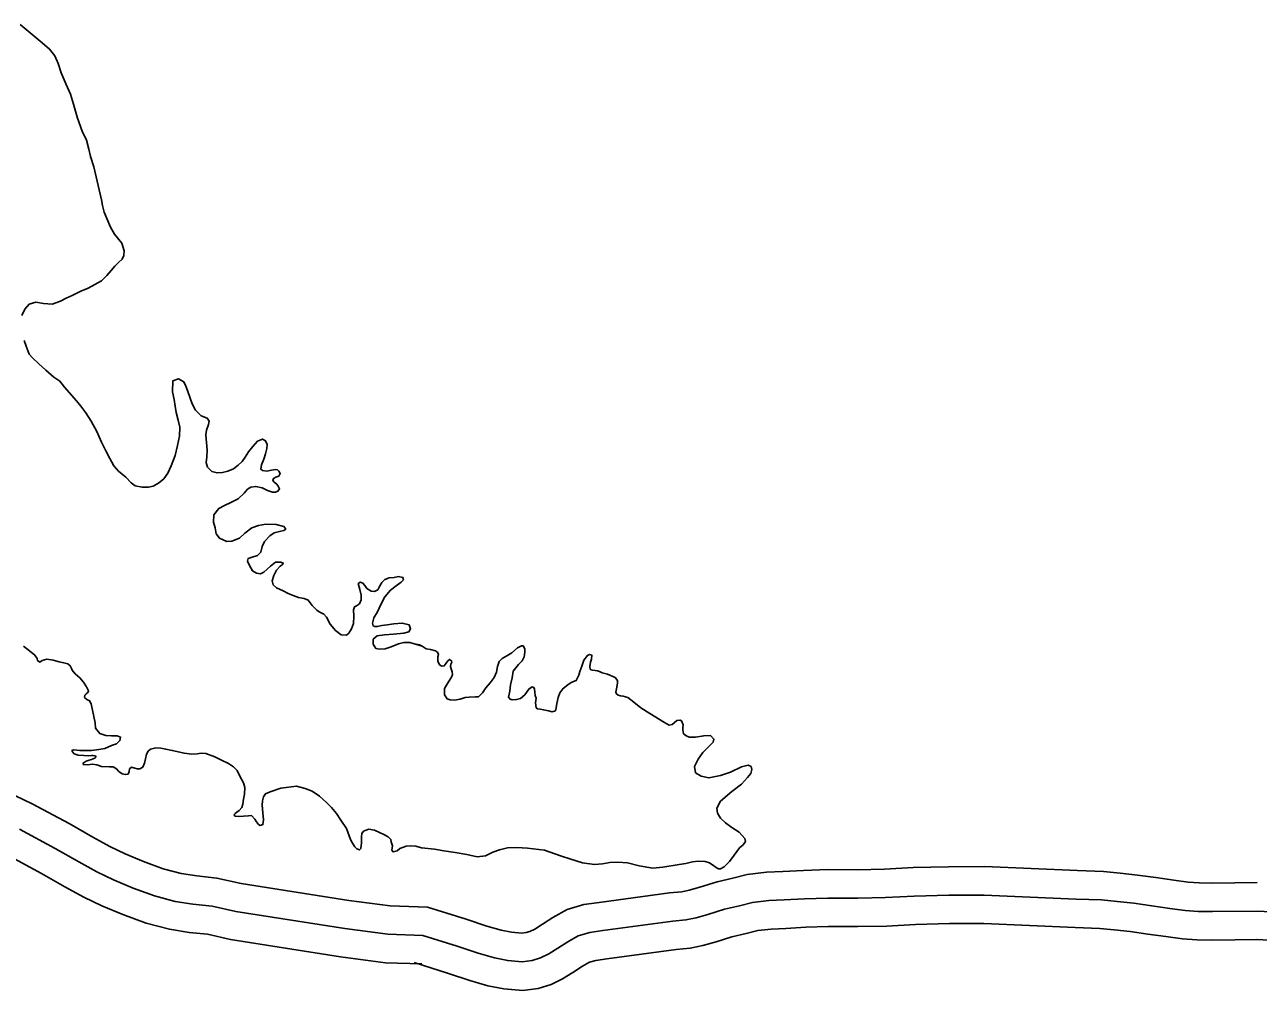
# Model space of a CAD drawing. Extents: x 31699 to 244310, y -8841 to 11474.
# Drawn here: x 104107.3 to 104540.4, y 370.1 to 709.3 of the extents above; entities that cross this region are included whole.
import ezdxf

# ---------------------------------------------------------------- set-up
doc = ezdxf.new("R2010")
doc.units = 0
for name, color, linetype in [('B_Logo', 7, 'Continuous'), ('R_Draft', 7, 'Continuous'), ('R_XS_EARTHWORK_STAGE2', 7, 'Continuous')]:
    doc.layers.add(name, color=color, linetype=linetype)

msp = doc.modelspace()

# ---------------------------------------------------------------- linework, layer by layer
at = {"layer": 'B_Logo'}
for points in [[(104105.49, 426.72), (104118.09, 419.94), (104126.32, 415.22), (104132.65, 411.73), (104138.51, 408.9), (104145.43, 406.03), (104152.96, 403.29), (104160.2, 401.36), (104166.42, 400.41), (104173.17, 399.67), (104181.41, 397.82), (104219.67, 391.79), (104234.78, 389.81), (104247.07, 389.43)], [(104540.08, 397.96), (104524.3, 397.77), (104519.23, 397.86), (104514.77, 398.16), (104509.37, 398.91), (104503.03, 399.8), (104496.7, 400.68), (104490.83, 401.36), (104485.36, 401.85), (104476.5, 402.18), (104444.18, 403.59), (104431.79, 403.55), (104419.61, 403.25), (104409.55, 402.7), (104399.76, 402.49), (104389.24, 402.54), (104381.11, 402.27), (104373.99, 401.88), (104368.53, 401.63), (104362.81, 400.92), (104358.22, 399.75), (104353.04, 398.57), (104347.19, 396.79), (104343, 395.55), (104339.48, 394.86), (104334.89, 394.42), (104310.34, 391.08), (104305.75, 390.44), (104301.69, 389.28), (104297.98, 387.11), (104294.47, 384.88), (104291.29, 382.92), (104288.44, 381.49), (104285.51, 380.6), (104281.99, 380.17), (104276.92, 380.6), (104272.25, 381.49), (104266.57, 383.12), (104259.16, 385.59), (104247.07, 389.43)], [(105496.57, 398.97), (105355.06, 397.34), (105314.43, 396.94), (105178.87, 397.63), (105002.82, 397.73), (104826.85, 396.5), (104651.86, 397.14), (104581.39, 397.16), (104566.47, 397.18), (104561.07, 397.33), (104554.4, 397.68), (104546.95, 397.62), (104540.08, 397.96)]]:
    msp.add_lwpolyline(points, dxfattribs=at)
at = {"layer": 'R_Draft'}
for points in [[(104106.28, 607.09), (104107.37, 609.32), (104108.94, 611.09), (104111.26, 611.8), (104114, 611.32), (104116.94, 611.1), (104119.93, 612.16), (104121.91, 613.2), (104124.02, 614.18), (104127.06, 615.71), (104129.58, 616.76), (104134.27, 619.25), (104136.17, 621.22), (104137.74, 622.92), (104139.04, 624.42), (104140.28, 625.78), (104141.53, 626.94), (104142.17, 628.22), (104142.28, 629.83), (104141.43, 632.48), (104138.83, 635.71), (104137.45, 638.09), (104136.13, 641.2), (104135.29, 643.46), (104134.71, 645.79), (104134.34, 647.72), (104131.59, 659.36), (104130.39, 663.01), (104129.87, 665.54), (104129.01, 668.67), (104127.49, 671.85), (104125.87, 676.43), (104124.45, 681.28), (104123.45, 684.8), (104121.85, 688.25), (104120.17, 692.29), (104119.04, 695.61), (104117.92, 698.33), (104116.08, 700.7), (104113.44, 702.85), (104105.72, 709.26)], [(104146.14, 547.31), (104144.66, 548.41), (104142.82, 550.32), (104140.31, 552.47), (104138.61, 554.38), (104137.23, 556.89), (104135.78, 559.61), (104134.25, 562.65), (104132.65, 566.43), (104130.65, 570), (104128.86, 572.97), (104127.08, 575.28), (104125.58, 577.19), (104121.35, 581.99), (104119.65, 584.03), (104117.62, 585.46), (104114.77, 587.94), (104112.33, 590.17), (104110.09, 592.26), (104108.93, 593.58), (104107.81, 596.3), (104107.11, 598.29)], [(104194.94, 530.79), (104197.2, 531.37), (104198.33, 531.65), (104198.99, 532.13), (104198.31, 532.99), (104195.62, 533.67), (104192.02, 533.81), (104189.36, 533.36), (104187.11, 532.51), (104184.61, 530.66), (104182.77, 528.89), (104180.06, 527.83), (104178.26, 527.8), (104175.7, 528.89), (104174.61, 530.47), (104174.17, 532.53), (104173.6, 534.53), (104173.68, 537.13), (104175.44, 539.37), (104177.49, 540.41), (104179.67, 541.46), (104182.32, 542.71), (104184.35, 544.75), (104185.59, 546.11), (104186.78, 546.8), (104188.44, 547.1), (104190.65, 546.54), (104192.6, 545.71), (104194.28, 545.08), (104195.35, 545.03), (104196.21, 545.45), (104196.79, 546.26), (104196.37, 547.19), (104195.83, 547.84), (104194.95, 548.56), (104194.4, 549.15), (104194.66, 549.89), (104195.45, 550.38), (104196.51, 550.73), (104197.03, 551.61), (104196.61, 552.47), (104196.07, 552.93), (104195.33, 552.98), (104193.94, 552.75), (104192.34, 552.46), (104190.87, 552.63), (104190.26, 553.15), (104190.43, 554.63), (104191.33, 556.65), (104191.89, 558.53), (104192.39, 560.41), (104192.43, 561.81), (104191.88, 563.14), (104190.8, 563.72), (104189.01, 562.95), (104187.44, 561.12), (104185.94, 559.22), (104184.78, 557.33), (104183.74, 555.9), (104182.3, 554.54), (104180.59, 553.3), (104178.67, 552.4), (104176.74, 551.96), (104174.88, 551.86), (104173.07, 552.36), (104171.57, 553.8), (104171.07, 555.46), (104171.24, 557.47), (104171.39, 559.88), (104171.14, 562.48), (104170.89, 565.21), (104171.13, 566.82), (104171.89, 568.78), (104172.14, 570.05), (104171.45, 571.04), (104169.3, 571.87), (104167.33, 573.9), (104166.15, 576.08), (104165.45, 578.08), (104164.47, 580.8), (104163.9, 582.32), (104163.21, 583.78), (104161.39, 584.88), (104159.4, 584.18), (104159.27, 580.3), (104159.79, 577.63), (104160.17, 575.3), (104160.47, 573.04), (104161.26, 570.38), (104161.84, 567.92), (104161.63, 564.77), (104161.02, 561.42), (104160.15, 558), (104158.75, 554.36), (104157.54, 551.73), (104156.17, 549.77), (104154.33, 548.2), (104152.42, 547.16), (104150.76, 546.86), (104148.62, 546.82), (104146.14, 547.31)], [(104246.82, 491.01), (104242.55, 492.33), (104240.48, 492.29), (104238.56, 491.79), (104235.98, 490.74), (104233.86, 490.03), (104231.92, 489.92), (104230.65, 490.17), (104229.62, 491.68), (104229.66, 493.42), (104231.04, 494.65), (104233.7, 494.97), (104236.83, 495.23), (104240.42, 495.56), (104242.22, 496), (104242.8, 497.08), (104242.3, 498.54), (104239.89, 499.1), (104236.89, 498.84), (104234.63, 498.53), (104232.7, 498.22), (104231.11, 497.86), (104230.31, 497.84), (104229.7, 498.1), (104229.48, 499.1), (104229.92, 500.98), (104231.15, 503.07), (104232.37, 505.64), (104233.78, 508.34), (104235.81, 510.65), (104237.78, 512.15), (104239.49, 513.45), (104240.28, 514.27), (104240.13, 515.14), (104238.59, 515.44), (104236.99, 515.15), (104235.26, 514.98), (104233.8, 514.42), (104232.69, 513.39), (104231.85, 511.91), (104231.27, 510.76), (104230.15, 510.2), (104229.01, 510.32), (104227.46, 511.22), (104226.7, 512.34), (104226.09, 513.13), (104225.15, 513.52), (104224.42, 513.04), (104225, 510.91), (104225.5, 508.85), (104225.46, 507.24), (104224.89, 505.89), (104223.84, 505.21), (104223.11, 504.86), (104222.73, 503.78), (104222.84, 501.51), (104222.82, 498.91), (104222.12, 497.02), (104221.15, 495.6), (104220.36, 494.85), (104218.42, 494.95), (104216.39, 496.45), (104214.62, 498.75), (104213.24, 501.13), (104212.35, 502.25), (104210.67, 503.09), (104209.86, 503.67), (104208.29, 505.31), (104206.86, 507.09), (104205.44, 507.73), (104203.5, 508.03), (104201.62, 508.73), (104199.81, 509.5), (104198.12, 510.4), (104195.7, 511.49), (104194.62, 512.54), (104194.26, 513.94), (104194.76, 515.75), (104195.72, 517.71), (104197.03, 519.07), (104197.75, 519.61), (104198.08, 520.16), (104197.27, 520.54), (104195.4, 520.44), (104193.63, 519.14), (104192.51, 518.05), (104191.27, 516.95), (104190.14, 516.4), (104188.74, 516.57), (104187.32, 517.41), (104186.77, 518.47), (104186.01, 519.73), (104185.59, 520.79), (104185.77, 521.73), (104187.17, 522.22), (104189.02, 522.86), (104190.27, 524.02), (104190.76, 526.03), (104191.47, 527.72), (104193.36, 529.69), (104194.94, 530.79)], [(104106.9, 490.96), (104109.07, 489.34), (104110.96, 487.83), (104111.72, 486.65), (104111.87, 485.91), (104112.68, 485.39), (104113.47, 485.94), (104115.06, 486.44), (104117.33, 486.08), (104119.48, 485.46), (104121.09, 485.09), (104122.49, 484.78), (104123.31, 484.06), (104123.72, 483.13), (104124, 482.6), (104125.09, 481.22), (104126.72, 479.91), (104128.02, 478.33), (104129.05, 476.75), (104129.74, 475.36), (104129.48, 474.69), (104128.89, 474.21), (104128.5, 473.73), (104128.38, 472.99), (104129.19, 472.28), (104130.14, 471.83), (104130.62, 470.77), (104132.08, 464.04), (104132.18, 462.24), (104133.69, 460.27), (104135.77, 459.64), (104137.84, 459.47), (104139.77, 459.51), (104140.98, 459.07), (104140.74, 457.86), (104139.56, 456.7), (104137.77, 456.07), (104135.52, 455.09), (104133.32, 454.71), (104130.79, 454.4), (104128.86, 454.36), (104126.73, 454.39), (104125.59, 454.5), (104124.59, 454.61), (104123.92, 454.4), (104124.07, 453.87), (104124.75, 453.21), (104126.09, 452.7), (104128.09, 452.54), (104129.9, 452.51), (104130.96, 452.6), (104131.36, 452.54), (104132.17, 452.42), (104132.37, 452.15), (104131.91, 451.68), (104130.79, 451.19)], [(104246.82, 491.01), (104245.88, 491.47), (104244.88, 491.73)], [(104308.37, 482.37), (104307.57, 482.5), (104306.7, 482.62), (104306.17, 482.68), (104305.83, 482.95), (104305.76, 483.82), (104306.01, 485.35), (104306.34, 486.42), (104306.46, 487.83), (104305.66, 488.09), (104304.86, 487.75), (104303.67, 486.07), (104302.89, 483.99), (104302.18, 482.12), (104301.85, 480.78), (104300.94, 478.9), (104299.41, 478.29), (104298.15, 477.55), (104296.23, 476.06), (104295.25, 474.59), (104294.59, 472.91), (104294.14, 470.91), (104293.96, 469.3), (104293.63, 468.3), (104292.5, 467.89), (104291.17, 468.28), (104289.5, 468.67), (104288.3, 468.86), (104287.37, 468.98), (104286.9, 469.38), (104286.68, 471.05), (104286.87, 472.72), (104286.59, 473.65), (104286.38, 474.78), (104286.31, 475.85), (104286.1, 476.45), (104285.44, 476.71), (104284.31, 475.9), (104282.86, 473.88), (104281.41, 472.6), (104280.01, 472.26), (104278.41, 472.18), (104277.75, 472.37), (104277.14, 473.04), (104277.66, 475.18), (104277.84, 477.38), (104278.41, 479.92), (104278.86, 482.26), (104280.71, 484.61), (104282.03, 485.82), (104282.68, 487.23), (104282.94, 488.9), (104282.93, 490.1), (104282.38, 491.1), (104281.72, 491.09), (104280.39, 490.42), (104278.34, 488.66), (104276.62, 487.58), (104274.96, 486.63), (104273.9, 485.62), (104273.32, 483.82), (104272.94, 481.81), (104272.15, 480), (104270.77, 478.12), (104269.19, 476.38), (104268, 474.63), (104266.68, 473.22), (104265.55, 473.21), (104263.42, 473.12), (104261.95, 472.91), (104260.16, 472.36), (104258.23, 472.08), (104256.7, 472.14), (104255.63, 472.53), (104254.69, 473.92), (104254.73, 476.12), (104256.11, 478.47), (104257.17, 480.08), (104257.49, 481.02), (104257.42, 481.95), (104257.07, 483.08), (104256.87, 483.82), (104256.93, 484.62), (104257.25, 485.42), (104257.12, 485.89), (104256.45, 486.35), (104255.85, 485.81), (104255.26, 485.07), (104254.93, 484.6), (104254.6, 484.07), (104253.74, 483.92), (104253, 484.45), (104252.39, 485.72), (104252.38, 487.25), (104252.57, 488.05), (104252.23, 488.85), (104251.56, 489.31), (104249.82, 489.77), (104248.29, 490.09), (104247.55, 490.48), (104246.82, 491.01)], [(104246.61, 420.13), (104251.15, 419.7), (104254.48, 419.13), (104258.42, 418.56), (104262.55, 417.79), (104266.22, 417.02), (104269.08, 417.38), (104271.67, 418.6), (104274.06, 419.42), (104276.85, 420.11), (104280.12, 420.34), (104283.85, 420.1), (104289.78, 419.35), (104295.46, 417.32), (104299.07, 416.15), (104303.21, 414.92), (104307.34, 414.35), (104310.14, 414.57), (104312.8, 415), (104315.53, 415.08), (104319, 414.85), (104323, 413.88), (104327.87, 412.98), (104331.33, 413.41), (104337.12, 414.33), (104339.38, 414.61), (104341.77, 415.3), (104343.7, 415.45), (104346.23, 415.34), (104347.77, 414.88), (104349.24, 413.89), (104350.38, 413.03), (104350.92, 412.77), (104351.58, 412.78), (104352.84, 413.52), (104354.76, 415.34), (104356.41, 417.55), (104358.25, 420.11), (104359.57, 421.25), (104360.36, 422.39), (104360.09, 423.46), (104358.14, 425.64), (104355.53, 427.29), (104353.31, 428.94), (104351.64, 430.53), (104350.55, 432.32), (104350.34, 434.06), (104351.65, 436.54), (104355.55, 439.97), (104358.99, 442.47), (104361.11, 444.82), (104362.23, 446.23), (104362.55, 447.64), (104362.34, 448.7), (104361.34, 449.23), (104358.94, 448.61), (104355.1, 446.71), (104351.57, 445.61), (104347.45, 444.78), (104344.78, 445.36), (104342.84, 446.54), (104342.42, 448.74), (104343.73, 451.29), (104345.45, 453.7), (104346.7, 454.98), (104348.02, 456.2), (104349.01, 457.27), (104349.27, 458.34), (104348.06, 459.67), (104345.73, 459.51), (104342.8, 459.02), (104340.74, 459.01), (104339.74, 459.4), (104338.66, 460.26), (104338.32, 461.59), (104338.38, 462.32), (104338.44, 463.39), (104337.96, 464.72), (104337.42, 465.05), (104336.23, 464.84), (104335.3, 464.03), (104334.64, 463.49), (104333.57, 463.29), (104331.9, 464.21), (104326.81, 467.3), (104323.67, 469.34), (104321.18, 471.33), (104319.04, 472.91), (104317.44, 473.43), (104316.44, 473.56), (104315.7, 473.82), (104315.1, 474.21), (104314.89, 474.88), (104315.15, 476.55), (104315.4, 478.09), (104315.39, 478.95), (104314.58, 479.95), (104311.91, 481.13), (104310.04, 481.58), (104309.17, 482.11), (104308.37, 482.37)], [(104130.79, 451.19), (104129.99, 450.97), (104128.93, 450.62), (104127.81, 449.93), (104127.88, 449.46), (104129.42, 449.29), (104131.09, 449.52), (104132.62, 449.35), (104134.3, 448.72), (104137.11, 448.57), (104138.37, 448.59), (104139.59, 447.88), (104140.4, 446.96), (104141.55, 446.11), (104142.69, 445.87), (104143.62, 446.09), (104144.07, 446.96), (104144.19, 447.9), (104144.78, 448.45), (104146.05, 448.2), (104146.79, 447.88), (104147.72, 447.9), (104148.78, 448.46), (104149.42, 449.87), (104149.73, 451.41), (104150.1, 453.02), (104150.68, 454.17), (104151.53, 454.79), (104153.39, 455.23), (104155.13, 455.12), (104156.87, 454.76), (104159.14, 454.4), (104160.75, 453.96), (104163.3, 453.41), (104165.97, 453.12), (104167.9, 453.23), (104169.3, 453.39), (104170.97, 453.29), (104174.06, 452.07), (104176.48, 450.98), (104178.84, 449.76), (104180.66, 448.59), (104181.95, 447.28), (104182.92, 445.36), (104184.17, 442.98), (104184.6, 441.38), (104184.51, 439.04), (104184.14, 437.3), (104183.97, 435.56), (104183.6, 434.28), (104182.61, 433.33), (104181.82, 432.71), (104181.23, 432.23), (104180.91, 431.82), (104181.12, 431.29), (104182.39, 431.12), (104184.19, 431.28), (104185.85, 431.45), (104186.92, 431.47), (104188.14, 430.29), (104188.76, 429.3), (104189.38, 428.37), (104189.98, 428.05), (104190.98, 428.34), (104191.15, 430.01), (104190.9, 432.41), (104190.65, 435.21), (104190.82, 436.69), (104191.13, 438.1), (104191.84, 439.11), (104193.57, 439.81), (104197.21, 441.09), (104202.73, 441.86), (104205.82, 441.05), (104208.24, 440.03), (104210.87, 438.27), (104213.25, 436.11), (104215.08, 434.34), (104216.85, 432.24), (104218.3, 429.86), (104220.29, 426.96), (104221.27, 424.43), (104221.76, 423.04), (104222.38, 421.78), (104223.21, 420.53), (104223.89, 419.81), (104224.83, 419.42), (104225.35, 419.97), (104225.52, 421.91), (104225.54, 423.98), (104225.65, 425.25), (104226.31, 426.07), (104228.1, 426.7), (104230.1, 426.34), (104231.85, 425.57), (104233.4, 424.86), (104234.88, 424.02), (104235.83, 423.04), (104235.98, 422.24), (104236.41, 420.91), (104236.36, 420.04)], [(104236.36, 420.04), (104236.24, 419.37), (104236.65, 418.71), (104238.04, 419.07), (104239.03, 419.96), (104241.21, 420.74), (104242.94, 420.9), (104244.61, 420.8), (104246.61, 420.13)]]:
    msp.add_lwpolyline(points, dxfattribs=at)
at = {"layer": 'R_XS_EARTHWORK_STAGE2'}
for points in [[(104101.21, 439.78), (104109.99, 435.66), (104122.95, 428.68), (104131.22, 423.94), (104137.24, 420.62), (104142.61, 418.03), (104149.06, 415.35), (104155.96, 412.84), (104162.25, 411.16), (104167.72, 410.33), (104174.81, 409.55), (104183.28, 407.65), (104221.1, 401.69), (104235.59, 399.79), (104248.77, 399.38)], [(104101, 417.78), (104113.23, 411.2), (104121.42, 406.5), (104128.06, 402.84), (104134.41, 399.77), (104141.81, 396.7), (104149.95, 393.75), (104158.14, 391.56), (104165.11, 390.49), (104171.52, 389.79), (104179.53, 387.99), (104218.24, 381.9), (104233.98, 379.83), (104246.76, 379.44)], [(104539.96, 407.96), (104524.33, 407.77), (104519.66, 407.85), (104515.8, 408.11), (104510.75, 408.82), (104504.41, 409.7), (104497.97, 410.6), (104491.86, 411.31), (104485.99, 411.84), (104476.9, 412.17), (104444.39, 413.59), (104431.66, 413.55), (104419.21, 413.25), (104409.17, 412.7), (104399.68, 412.49), (104389.1, 412.54), (104380.68, 412.26), (104373.49, 411.87), (104367.69, 411.61), (104360.94, 410.77), (104355.88, 409.47), (104350.47, 408.24), (104344.32, 406.37), (104340.61, 405.27), (104338.03, 404.76), (104333.74, 404.36), (104308.97, 400.99), (104303.66, 400.25), (104297.73, 398.54), (104292.78, 395.65), (104289.16, 393.36), (104286.42, 391.66), (104284.72, 390.81), (104283.43, 390.42), (104281.8, 390.22), (104278.28, 390.52), (104274.57, 391.23), (104269.53, 392.67), (104262.26, 395.1), (104248.77, 399.38)], [(104540.21, 387.96), (104524.27, 387.77), (104518.81, 387.86), (104513.74, 388.2), (104507.98, 389.01), (104501.65, 389.89), (104495.42, 390.76), (104489.8, 391.42), (104484.73, 391.87), (104476.1, 392.19), (104443.98, 393.59), (104431.93, 393.55), (104420, 393.26), (104409.94, 392.71), (104399.85, 392.49), (104389.38, 392.54), (104381.55, 392.28), (104374.49, 391.89), (104369.38, 391.66), (104364.67, 391.08), (104360.57, 390.03), (104355.61, 388.9), (104350.06, 387.21), (104345.39, 385.83), (104340.93, 384.95), (104336.04, 384.48), (104311.7, 381.18), (104307.83, 380.64), (104305.66, 380.01), (104303.18, 378.57), (104299.77, 376.4), (104296.16, 374.17), (104292.15, 372.17), (104287.59, 370.78), (104282.17, 370.12), (104275.55, 370.68), (104269.93, 371.76), (104263.62, 373.56), (104256.06, 376.08), (104244.04, 379.9)], [(105496.68, 388.97), (105355.16, 387.34), (105314.45, 386.94), (105178.84, 387.63), (105002.85, 387.73), (104826.86, 386.5), (104651.84, 387.14), (104581.38, 387.16), (104566.32, 387.18), (104560.66, 387.34), (104554.19, 387.68), (104546.74, 387.62), (104539.58, 387.97)]]:
    msp.add_lwpolyline(points, dxfattribs=at)

doc.saveas('drawing.dxf')
